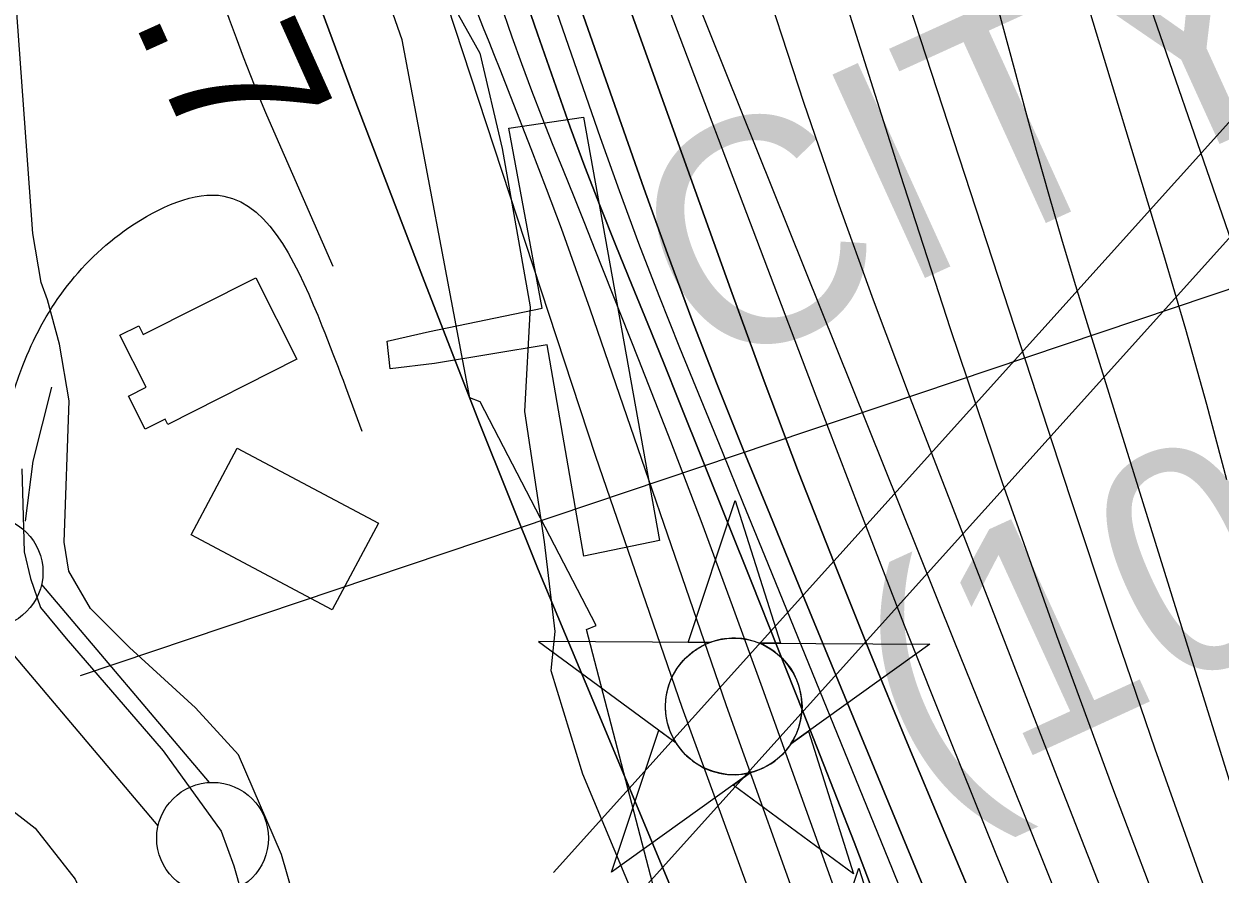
# Model space of a CAD drawing. Extents: x 3651524 to 3689615, y 505651 to 531377.
# Drawn here: x 3658151 to 3658686, y 517607 to 517987 of the extents above; entities that cross this region are included whole.
import ezdxf

# ---------------------------------------------------------------- set-up
doc = ezdxf.new("R2010")
doc.units = 0
for name, color, linetype in [('V-BLDG-OTLN', 7, 'Continuous'), ('V-CHAN-DOCK', 7, 'Continuous'), ('V-CHAN-NAID', 7, 'Continuous'), ('V-FLOD-BASE', 7, 'Continuous'), ('V-LEVE-TOET', 7, 'Continuous'), ('V-RIVR-EDGE', 7, 'Continuous'), ('V-RIVR-RANG', 7, 'Continuous'), ('V-ROAD-CNTR', 7, 'Continuous'), ('V-RRAP-RVMT', 7, 'Continuous'), ('V-SURV-LINE', 7, 'Continuous'), ('V-TOPO-DPTH', 7, 'Continuous'), ('V-TOPO-MAJR', 7, 'Continuous'), ('V-TOPO-MINR', 7, 'Continuous'), ('V-TOPO-WATR', 7, 'Continuous'), ('V-UTIL-LINE', 7, 'Continuous')]:
    doc.layers.add(name, color=color, linetype=linetype)

msp = doc.modelspace()

# ---------------------------------------------------------------- linework, layer by layer
at = {"layer": 'V-BLDG-OTLN'}
for points in [[(3658272.759, 517837.178), (3658214.971, 517808.084), (3658213.785, 517810.443), (3658204.815, 517805.927), (3658197.374, 517820.71), (3658205.294, 517824.697), (3658193.596, 517847.932), (3658202.07, 517852.198), (3658204.059, 517848.247), (3658254.421, 517873.599)], [(3658246.078, 517797.498), (3658309.252, 517763.907), (3658288.625, 517725.113), (3658225.45, 517758.705)]]:
    msp.add_lwpolyline(points, close=True, dxfattribs=at)
at = {"layer": 'V-CHAN-DOCK'}
msp.add_lwpolyline([(3658313.183, 517845.278), (3658332.088, 517849.574), (3658382.589, 517860.103), (3658367.653, 517940.626), (3658401.079, 517945.593), (3658435.082, 517756.073), (3658401.265, 517749.149), (3658384.77, 517843.705), (3658334.306, 517835.335), (3658314.508, 517832.908), (3658313.183, 517845.278)], dxfattribs=at)
at = {"layer": 'V-CHAN-NAID'}
for points in [[(3658457.403, 517710.396), (3658447.816, 517710.464), (3658468.942, 517773.948), (3658489.166, 517710.171), (3658479.579, 517710.239), (3658478.002, 517710.817), (3658475.907, 517711.437), (3658473.867, 517711.888), (3658471.831, 517712.196), (3658470.664, 517712.31), (3658469.13, 517712.391), (3658467.408, 517712.389), (3658466.038, 517712.319), (3658464.132, 517712.118), (3658462.766, 517711.899), (3658460.982, 517711.515), (3658459.452, 517711.095), (3658458.42, 517710.764)], [(3658457.403, 517710.396), (3658380.912, 517710.938), (3658442.477, 517665.539), (3658441.364, 517667.448), (3658440.554, 517669.076), (3658439.729, 517671.044), (3658439.033, 517673.098), (3658438.668, 517674.421), (3658438.307, 517676.047), (3658438.063, 517677.492), (3658437.875, 517679.09), (3658437.766, 517680.826), (3658437.754, 517682.407), (3658437.861, 517684.481), (3658438.044, 517686.099), (3658438.436, 517688.302), (3658438.917, 517690.225), (3658439.52, 517692.112), (3658440.175, 517693.791), (3658440.902, 517695.379), (3658441.716, 517696.914), (3658442.777, 517698.651), (3658443.808, 517700.121), (3658444.808, 517701.39), (3658445.81, 517702.536), (3658447.119, 517703.873), (3658448.17, 517704.838), (3658449.887, 517706.235), (3658451.099, 517707.105), (3658452.786, 517708.175), (3658454.517, 517709.12), (3658455.963, 517709.804)], [(3658479.579, 517710.239), (3658556.071, 517709.696), (3658493.868, 517665.174), (3658494.779, 517666.663), (3658495.757, 517668.51), (3658496.472, 517670.095), (3658497.211, 517672.05), (3658497.756, 517673.835), (3658498.154, 517675.474), (3658498.515, 517677.484), (3658498.701, 517679.057), (3658498.825, 517681.263), (3658498.795, 517683.325), (3658498.607, 517685.545), (3658498.341, 517687.303), (3658497.85, 517689.535), (3658497.21, 517691.675), (3658496.46, 517693.657), (3658495.812, 517695.1), (3658494.805, 517697.016), (3658493.743, 517698.738), (3658492.529, 517700.44), (3658491.268, 517701.979), (3658489.996, 517703.345), (3658488.364, 517704.877), (3658486.621, 517706.289), (3658484.938, 517707.466), (3658483.051, 517708.598), (3658481.579, 517709.359)], [(3658475.837, 517652.268), (3658413.634, 517607.746), (3658434.76, 517671.229), (3658442.477, 517665.539), (3658443.112, 517664.575), (3658444.495, 517662.716), (3658445.708, 517661.3), (3658447.174, 517659.797), (3658448.563, 517658.546), (3658450.017, 517657.39), (3658451.42, 517656.403), (3658453.098, 517655.367), (3658454.812, 517654.456), (3658456.603, 517653.645), (3658458.049, 517653.089), (3658459.677, 517652.56), (3658461.903, 517651.996), (3658463.435, 517651.709), (3658465.46, 517651.452), (3658466.997, 517651.348), (3658468.858, 517651.326), (3658470.547, 517651.404), (3658472.257, 517651.58), (3658474.159, 517651.891)], [(3658493.868, 517665.174), (3658501.664, 517670.755), (3658521.888, 517606.978), (3658468.04, 517646.688), (3658475.837, 517652.268), (3658477.503, 517652.744), (3658479.115, 517653.304), (3658481.273, 517654.218), (3658483.008, 517655.102), (3658484.874, 517656.216), (3658486.613, 517657.428), (3658488.165, 517658.673), (3658489.452, 517659.841), (3658490.836, 517661.261), (3658492.04, 517662.663), (3658493.159, 517664.135)], [(3658512.73, 517545.961), (3658503.143, 517546.029), (3658524.269, 517609.513), (3658544.493, 517545.736), (3658534.906, 517545.804), (3658533.329, 517546.382), (3658531.234, 517547.002), (3658529.194, 517547.453), (3658527.158, 517547.761), (3658525.991, 517547.875), (3658524.457, 517547.956), (3658522.735, 517547.954), (3658521.365, 517547.884), (3658519.459, 517547.683), (3658518.093, 517547.464), (3658516.309, 517547.08), (3658514.779, 517546.66), (3658513.747, 517546.329)]]:
    msp.add_lwpolyline(points, close=True, dxfattribs=at)
msp.add_circle((3658468.289, 517681.861), 30.541, dxfattribs=at)
at = {"layer": 'V-FLOD-BASE'}
msp.add_lwpolyline([(3658149.658, 517788.235), (3658150.77, 517751.016), (3658153.514, 517739.158), (3658158.006, 517726.09), (3658169.573, 517712.305), (3658212.966, 517661.941), (3658238.902, 517626.056), (3658244.534, 517610.603), (3658255.091, 517573.219), (3658268.804, 517513.932), (3658275.501, 517491.967)], dxfattribs=at)
at = {"layer": 'V-LEVE-TOET'}
for points in [[(3657886.568, 518618.392), (3657935.531, 518482.312), (3657956.378, 518392.196), (3657996.216, 518240.929), (3658033.532, 518113.912), (3658053.201, 517990.751), (3658071.498, 517823.331), (3658086.698, 517714.419), (3658099.937, 517661.636), (3658104.563, 517656.239), (3658120.001, 517649.855), (3658124.611, 517647.957), (3658133.483, 517644.303), (3658141.642, 517638.254), (3658155.62, 517627.379), (3658173.521, 517604.625), (3658187.157, 517574.272), (3658205.394, 517503.686), (3658228.615, 517447.773), (3658248.998, 517398.406), (3658270.531, 517347.247), (3658295.568, 517291.23)], [(3658389.69, 517304.548), (3658371.975, 517337.927), (3658335.485, 517444.853), (3658317.154, 517510.125), (3658310.426, 517530.32), (3658304.13, 517541.649), (3658297.173, 517548.858), (3658289.614, 517555.486), (3658279.788, 517567.469), (3658265.876, 517615.541), (3658246.59, 517660.165), (3658227.476, 517681.169), (3658197.841, 517708.262), (3658180.437, 517725.693), (3658170.693, 517742.398), (3658168.563, 517755.426), (3658170.859, 517818.564), (3658166.587, 517844.028), (3658161.155, 517863.81), (3658158.339, 517871.535), (3658154.594, 517893.449), (3658144.155, 518037.702)]]:
    msp.add_lwpolyline(points, dxfattribs=at)
at = {"layer": 'V-RIVR-EDGE'}
msp.add_lwpolyline([(3658312.156, 518038.517), (3658333.103, 518012.651), (3658354.62, 517974.177), (3658364.72, 517931.529), (3658377.152, 517860.659), (3658374.635, 517813.84), (3658383.495, 517755.587), (3658388.198, 517715.353), (3658386.354, 517697.948), (3658400.648, 517651.688), (3658424.52, 517594.598), (3658445.959, 517524.907), (3658468.636, 517470.221), (3658496.061, 517393.311), (3658522.932, 517335.013), (3658533.595, 517277.355)], dxfattribs=at)
at = {"layer": 'V-RIVR-RANG'}
msp.add_line((3658175.912, 517695.705), (3659066.837, 517995.46), dxfattribs=at)
at = {"layer": 'V-ROAD-CNTR'}
msp.add_lwpolyline([(3658151.362, 517764.784), (3658154.719, 517791.676), (3658163.109, 517824.692)], dxfattribs=at)
msp.add_spline([(3658102.54, 517585.384), (3658119.558, 517628.394), (3658133.475, 517706.299), (3658134.902, 517754.021), (3658150.111, 517834.45), (3658197.642, 517896.123), (3658240.157, 517910.229), (3658283.996, 517852.178), (3658301.837, 517805.103)], degree=3, dxfattribs=at)
at = {"layer": 'V-RRAP-RVMT'}
for points in [[(3658406.702, 517718.065), (3658354.793, 517818.114), (3658350.199, 517819.996), (3658319.967, 517980.208), (3658254.606, 518166.663), (3658251.555, 518166.47), (3658204.559, 518375.606), (3658214.711, 518379.375), (3658132.59, 518603.244)], [(3658587.834, 517126.983), (3658524.653, 517317.198), (3658537.232, 517323.305), (3658506.777, 517396.543), (3658517.809, 517402.024), (3658496.475, 517451.536), (3658486.192, 517447.057), (3658463.196, 517504.792), (3658457.836, 517503.316), (3658402.388, 517716.348), (3658406.702, 517718.065)]]:
    msp.add_lwpolyline(points, dxfattribs=at)
at = {"layer": 'V-SURV-LINE'}
for points in [[(3658158.507, 517736.435), (3658233.578, 517647.822)], [(3658210.69, 517628.428), (3658135.619, 517717.041)]]:
    msp.add_lwpolyline(points, dxfattribs=at)
for centre in [(3658134.153, 517741.977), (3658235.044, 517622.886)]:
    msp.add_circle(centre, 25, dxfattribs=at)
at = {"layer": 'V-TOPO-DPTH'}
for points in [[(3658111.345, 519234.599), (3658193.474, 518833.327), (3658221.886, 518703.02), (3658252.506, 518573.264), (3658286.437, 518444.334), (3658322.575, 518315.954), (3658391.639, 518082.128), (3658394.998, 518071.107), (3658398.482, 518060.126), (3658402.155, 518049.207), (3658405.954, 518038.33), (3658466.985, 517868.284), (3658481.956, 517827.421), (3658497.284, 517786.695), (3658513.148, 517746.175), (3658529.369, 517705.791), (3658545.958, 517665.553), (3658562.679, 517625.369), (3658579.597, 517585.269), (3658596.648, 517545.224), (3658866.145, 516916.609)], [(3658866.145, 516916.609), (3658596.648, 517545.224), (3658579.597, 517585.269), (3658562.679, 517625.369), (3658545.958, 517665.553), (3658529.369, 517705.791), (3658513.148, 517746.175), (3658497.284, 517786.695), (3658481.956, 517827.421), (3658466.985, 517868.284), (3658405.954, 518038.33), (3658402.155, 518049.207), (3658398.482, 518060.126), (3658394.998, 518071.107), (3658391.639, 518082.128), (3658322.575, 518315.954), (3658286.437, 518444.334), (3658252.506, 518573.264), (3658221.886, 518703.02), (3658193.474, 518833.327), (3658111.345, 519234.599)], [(3658951.96, 516516.27), (3658759.355, 516835.059), (3658407.919, 517678.212), (3658380.717, 517743.186), (3658354.493, 517808.561), (3658328.92, 517874.203), (3658298.034, 517955.276), (3658288.54, 517980.635), (3658279.241, 518006.063), (3658270.236, 518031.598), (3658261.427, 518057.202), (3658182.126, 518292.069), (3658133.864, 518435.177), (3658085.67, 518578.308), (3658037.579, 518721.473), (3657989.555, 518864.662), (3657890.615, 519160.019)], [(3658082.536, 519104.913), (3658096.735, 519039.476), (3658112.03, 518974.311), (3658128.97, 518909.554), (3658147.006, 518845.069), (3658367.607, 518093.177), (3658373.853, 518072.483), (3658380.311, 518051.858), (3658387.089, 518031.336), (3658394.08, 518010.882), (3658428.098, 517913.81), (3658438.672, 517884.372), (3658449.549, 517855.05), (3658460.88, 517825.9), (3658472.513, 517796.864), (3658484.388, 517767.921), (3658496.28, 517738.985), (3658508.199, 517710.06), (3658520.137, 517681.143), (3658640.2, 517390.678), (3658662.015, 517337.627), (3658683.702, 517284.524)], [(3658683.702, 517284.524), (3658662.015, 517337.627), (3658640.2, 517390.678), (3658520.137, 517681.143), (3658508.199, 517710.06), (3658496.28, 517738.985), (3658484.388, 517767.921), (3658472.513, 517796.864), (3658460.88, 517825.9), (3658449.549, 517855.05), (3658438.672, 517884.372), (3658428.098, 517913.81), (3658394.08, 518010.882), (3658387.089, 518031.336), (3658380.311, 518051.858), (3658373.853, 518072.483), (3658367.607, 518093.177), (3658147.006, 518845.069), (3658128.97, 518909.554), (3658112.03, 518974.311), (3658096.735, 519039.476), (3658082.536, 519104.913)], [(3658263.207, 518661.848), (3658317.423, 518409.667), (3658330.644, 518351.774), (3658344.84, 518294.134), (3658360.5, 518236.874), (3658377.136, 518179.868), (3658409.535, 518073.887), (3658410.742, 518070.075), (3658411.998, 518066.279), (3658413.33, 518062.51), (3658414.711, 518058.757), (3658504.947, 517820.877), (3658524.657, 517769.476), (3658544.614, 517718.171), (3658564.939, 517667.012), (3658585.511, 517615.949), (3658606.545, 517565.078), (3658627.949, 517514.365), (3658649.909, 517463.891), (3658672.239, 517413.575), (3658870.075, 516974.325)], [(3658263.207, 518661.848), (3658317.423, 518409.667), (3658330.644, 518351.774), (3658344.84, 518294.134), (3658360.5, 518236.874), (3658377.136, 518179.868), (3658409.535, 518073.887), (3658410.742, 518070.075), (3658411.998, 518066.279), (3658413.33, 518062.51), (3658414.711, 518058.757), (3658504.947, 517820.877), (3658524.657, 517769.476), (3658544.614, 517718.171), (3658564.939, 517667.012), (3658585.511, 517615.949), (3658606.545, 517565.078), (3658627.949, 517514.365), (3658649.909, 517463.891), (3658672.239, 517413.575), (3658870.075, 516974.325)], [(3658656.879, 517271.466), (3658621.922, 517358.356), (3658588.246, 517445.778), (3658566.373, 517504.5), (3658544.38, 517562.877), (3658522.098, 517621.141), (3658499.382, 517679.238), (3658476.378, 517737.223), (3658444.042, 517817.85), (3658436.969, 517835.43), (3658429.869, 517853), (3658422.731, 517870.553), (3658415.566, 517888.096), (3658408.525, 517905.686), (3658401.676, 517923.347), (3658395.114, 517941.118), (3658388.744, 517958.961), (3658380.428, 517982.866), (3658370.225, 518012.775), (3658360.264, 518042.763), (3658350.666, 518072.869), (3658341.31, 518103.053), (3658206.152, 518548.604)], [(3658656.879, 517271.466), (3658621.922, 517358.356), (3658588.246, 517445.778), (3658566.373, 517504.5), (3658544.38, 517562.877), (3658522.098, 517621.141), (3658499.382, 517679.238), (3658476.378, 517737.223), (3658444.042, 517817.85), (3658436.969, 517835.43), (3658429.869, 517853), (3658422.731, 517870.553), (3658415.566, 517888.096), (3658408.525, 517905.686), (3658401.676, 517923.347), (3658395.114, 517941.118), (3658388.744, 517958.961), (3658380.428, 517982.866), (3658370.225, 518012.775), (3658360.264, 518042.763), (3658350.666, 518072.869), (3658341.31, 518103.053), (3658206.152, 518548.604)], [(3658353.756, 517991.652), (3658356.147, 517985.488), (3658358.605, 517979.348), (3658361.097, 517973.222), (3658363.57, 517967.088), (3658366.012, 517960.941), (3658368.433, 517954.786), (3658377.517, 517931.524), (3658384.355, 517913.692), (3658391.044, 517895.805), (3658397.511, 517877.836), (3658403.83, 517859.814), (3658464.831, 517682.322), (3658502.894, 517576.044), (3658542.759, 517470.473), (3658585.327, 517365.963), (3658629.697, 517262.16)], [(3658353.756, 517991.652), (3658356.147, 517985.488), (3658358.605, 517979.348), (3658361.097, 517973.222), (3658363.57, 517967.088), (3658366.012, 517960.941), (3658368.433, 517954.786), (3658377.517, 517931.524), (3658384.355, 517913.692), (3658391.044, 517895.805), (3658397.511, 517877.836), (3658403.83, 517859.814), (3658464.831, 517682.322), (3658502.894, 517576.044), (3658542.759, 517470.473), (3658585.327, 517365.963), (3658629.697, 517262.16)]]:
    msp.add_lwpolyline(points, dxfattribs=at)
at = {"layer": 'V-TOPO-MAJR'}
for points in [[(3658200.495, 519238.7), (3658233.154, 519036.203), (3658251.981, 518924.356), (3658271.829, 518812.699), (3658293.207, 518701.324), (3658315.607, 518590.138), (3658421.258, 518083.685), (3658422.618, 518077.686), (3658424.113, 518071.723), (3658425.813, 518065.815), (3658427.649, 518059.944), (3658429.641, 518054.12), (3658431.703, 518048.322), (3658433.873, 518042.563), (3658436.114, 518036.83), (3658542.487, 517771.93), (3658567.116, 517710.657), (3658591.771, 517649.395), (3658616.467, 517588.15), (3658641.19, 517526.915), (3658666.468, 517465.923), (3658692.458, 517405.244), (3658719.515, 517345.033), (3658747.285, 517285.135)], [(3659126.08, 517707.751), (3658679.49, 518149.127), (3658669.94, 518164.036), (3658660.562, 518179.05), (3658651.442, 518194.222), (3658642.495, 518209.5), (3658552.706, 518365.86), (3658548.816, 518368.619), (3658545.193, 518369.519), (3658541.972, 518367.633), (3658539.018, 518363.888), (3658537.504, 518354.781), (3658536.84, 518345.67), (3658537.452, 518336.557), (3658538.914, 518327.44), (3658577.056, 518164.073), (3658579.579, 518153.724), (3658582.237, 518143.411), (3658585.096, 518133.152), (3658588.089, 518122.929), (3658660.557, 517884.119), (3658670.404, 517850.682), (3658679.883, 517817.144), (3658688.809, 517783.455)]]:
    msp.add_lwpolyline(points, dxfattribs=at)
at = {"layer": 'V-TOPO-MINR'}
for points in [[(3658111.345, 519234.599), (3658193.474, 518833.327), (3658221.886, 518703.02), (3658252.506, 518573.264), (3658286.437, 518444.334), (3658322.575, 518315.954), (3658391.639, 518082.128), (3658394.998, 518071.107), (3658398.482, 518060.126), (3658402.155, 518049.207), (3658405.954, 518038.33), (3658466.985, 517868.284), (3658481.956, 517827.421), (3658497.284, 517786.695), (3658513.148, 517746.175), (3658529.369, 517705.791), (3658545.958, 517665.553), (3658562.679, 517625.369), (3658579.597, 517585.269), (3658596.648, 517545.224), (3658866.145, 516916.609)], [(3657986.947, 519175.118), (3658322.306, 518049.691), (3658323.365, 518046.166), (3658324.435, 518042.643), (3658325.519, 518039.125), (3658326.614, 518035.61), (3658328.376, 518029.997), (3658328.601, 518029.292), (3658329.649, 518026.21), (3658330.462, 518024.144), (3658332.186, 518019.602), (3658332.973, 518017.305), (3658406.37, 517793.81), (3658445.024, 517681.511), (3658485.776, 517570.012), (3658529.675, 517459.715), (3658575.672, 517350.218), (3658786.21, 516868.293)], [(3657890.615, 519160.019), (3657989.555, 518864.662), (3658037.579, 518721.473), (3658085.67, 518578.308), (3658133.864, 518435.177), (3658182.126, 518292.069), (3658261.427, 518057.202), (3658270.236, 518031.598), (3658279.241, 518006.063), (3658288.54, 517980.635), (3658298.034, 517955.276), (3658328.92, 517874.203), (3658354.493, 517808.561), (3658380.717, 517743.186), (3658407.919, 517678.212), (3658759.355, 516835.059), (3658951.96, 516516.27)], [(3658244.245, 519156.717), (3658307.426, 518813.995), (3658330.407, 518692.366), (3658354.104, 518570.879), (3658378.878, 518449.607), (3658404.369, 518328.479), (3658444.006, 518144.19), (3658450.629, 518115.423), (3658457.798, 518086.801), (3658465.789, 518058.398), (3658474.328, 518030.141), (3658484.887, 517996.931), (3658499.526, 517952.322), (3658514.709, 517907.905), (3658530.709, 517863.776), (3658547.253, 517819.838), (3658585.358, 517721.404), (3658612.921, 517650.538), (3658640.635, 517579.732), (3658668.574, 517509.014), (3658696.664, 517438.355), (3658725.707, 517368.117), (3658755.869, 517298.379)], [(3658049.35, 519126.108), (3658354.544, 518099.031), (3658362.418, 518073.185), (3658370.529, 518047.416), (3658378.994, 518021.761), (3658387.695, 517996.182), (3658408.489, 517936.41), (3658416.933, 517912.759), (3658425.63, 517889.203), (3658434.709, 517865.792), (3658444.041, 517842.478), (3658453.556, 517819.231), (3658463.06, 517795.981), (3658472.547, 517772.723), (3658482.023, 517749.461), (3658539.109, 517609.183), (3658568.501, 517536.397), (3658597.629, 517463.507), (3658626.363, 517390.46), (3658654.835, 517317.309), (3658655.64, 517315.223), (3658684.284, 517243.368)], [(3658082.536, 519104.913), (3658096.735, 519039.476), (3658112.03, 518974.311), (3658128.97, 518909.554), (3658147.006, 518845.069), (3658367.607, 518093.177), (3658373.853, 518072.483), (3658380.311, 518051.858), (3658387.089, 518031.336), (3658394.08, 518010.882), (3658428.098, 517913.81), (3658438.672, 517884.372), (3658449.549, 517855.05), (3658460.88, 517825.9), (3658472.513, 517796.864), (3658484.388, 517767.921), (3658496.28, 517738.985), (3658508.199, 517710.06), (3658520.137, 517681.143), (3658640.2, 517390.678), (3658662.015, 517337.627), (3658683.702, 517284.524)], [(3658263.207, 518661.848), (3658317.423, 518409.667), (3658330.644, 518351.774), (3658344.84, 518294.134), (3658360.5, 518236.874), (3658377.136, 518179.868), (3658409.535, 518073.887), (3658410.742, 518070.075), (3658411.998, 518066.279), (3658413.33, 518062.51), (3658414.711, 518058.757), (3658504.947, 517820.877), (3658524.657, 517769.476), (3658544.614, 517718.171), (3658564.939, 517667.012), (3658585.511, 517615.949), (3658606.545, 517565.078), (3658627.949, 517514.365), (3658649.909, 517463.891), (3658672.239, 517413.575), (3658870.075, 516974.325)], [(3658421.505, 518630.878), (3658503.022, 518141.739), (3658503.626, 518138.193), (3658504.247, 518134.65), (3658504.892, 518131.111), (3658505.555, 518127.575), (3658505.933, 518125.594), (3658506.441, 518123.056), (3658506.977, 518120.524), (3658507.556, 518118.002), (3658508.164, 518115.486), (3658509.321, 518110.895), (3658509.699, 518109.623), (3658618.666, 517775.82), (3658637.493, 517719.247), (3658656.75, 517662.822), (3658676.651, 517606.622), (3658696.983, 517550.571), (3658717.764, 517494.68), (3658738.716, 517438.854), (3658759.924, 517383.125), (3658781.303, 517327.46), (3658845.802, 517160.666)], [(3658206.152, 518548.604), (3658341.31, 518103.053), (3658350.666, 518072.869), (3658360.264, 518042.763), (3658370.225, 518012.775), (3658380.428, 517982.866), (3658388.744, 517958.961), (3658395.114, 517941.118), (3658401.676, 517923.347), (3658408.525, 517905.686), (3658415.566, 517888.096), (3658422.731, 517870.553), (3658429.869, 517853), (3658436.969, 517835.43), (3658444.042, 517817.85), (3658476.378, 517737.223), (3658499.382, 517679.238), (3658522.098, 517621.141), (3658544.38, 517562.877), (3658566.373, 517504.5), (3658588.246, 517445.778), (3658621.922, 517358.356), (3658656.879, 517271.466)], [(3658478.402, 518493.851), (3658539.95, 518183.649), (3658545.608, 518156.484), (3658551.607, 518129.398), (3658558.118, 518102.431), (3658564.97, 518075.543), (3658583.499, 518005.613), (3658588.596, 517986.486), (3658593.728, 517967.369), (3658598.914, 517948.267), (3658604.136, 517929.174), (3658609.479, 517910.117), (3658614.95, 517891.096), (3658620.61, 517872.132), (3658626.397, 517853.204), (3658691.471, 517644.122), (3658706.325, 517597.628), (3658721.642, 517551.29), (3658737.652, 517505.188), (3658754.125, 517459.242), (3658771.01, 517413.438), (3658787.981, 517367.666), (3658805.081, 517321.943), (3658822.268, 517276.252)], [(3658406.353, 518469.396), (3658418.346, 518407.531), (3658430.826, 518345.768), (3658444.037, 518284.158), (3658457.735, 518222.648), (3658479.892, 518125.862), (3658483.035, 518112.865), (3658486.387, 518099.925), (3658490.054, 518087.071), (3658493.931, 518074.273), (3658542.709, 517920.043), (3658565.187, 517850.931), (3658588.409, 517782.077), (3658612.748, 517713.61), (3658637.831, 517645.401), (3658663.62, 517577.442), (3658689.608, 517509.559), (3658715.891, 517441.79), (3658742.372, 517374.098), (3658765.21, 517316.09), (3658790.288, 517254.681)], [(3658172.18, 518176.9), (3658204.376, 518095.382), (3658211.143, 518077.876), (3658217.738, 518060.308), (3658224.076, 518042.644), (3658230.243, 518024.918), (3658236.544, 518006.37), (3658239.478, 517997.887), (3658242.473, 517989.427), (3658245.561, 517981), (3658248.711, 517972.595), (3658251.969, 517964.232), (3658255.31, 517955.903), (3658258.775, 517947.625), (3658262.324, 517939.381), (3658288.93, 517878.83)], [(3658843.073, 517829.232), (3658608.354, 518149.039), (3658606.644, 518151.405), (3658604.956, 518153.787), (3658603.303, 518156.193), (3658601.673, 518158.616), (3658598.96, 518162.711), (3658598.748, 518162.845), (3658598.554, 518162.885), (3658598.385, 518162.781), (3658598.233, 518162.582), (3658598.13, 518161.68), (3658598.166, 518161.23), (3658598.245, 518160.78), (3658600.311, 518152.601), (3658600.669, 518151.356), (3658600.805, 518150.947), (3658738.236, 517753.445)], [(3658363.388, 517997.639), (3658368.996, 517981.517), (3658373.293, 517969.482), (3658377.719, 517957.495), (3658382.339, 517945.582), (3658387.088, 517933.718), (3658391.912, 517921.882), (3658396.708, 517910.034), (3658401.46, 517898.169), (3658406.184, 517886.293), (3658425.651, 517837.083), (3658439.907, 517800.525), (3658453.924, 517763.876), (3658467.581, 517727.093), (3658480.999, 517690.219), (3658525.241, 517566.761), (3658561.75, 517468.555), (3658599.791, 517370.966), (3658640.128, 517274.304)]]:
    msp.add_lwpolyline(points, dxfattribs=at)
at = {"layer": 'V-TOPO-WATR'}
msp.add_lwpolyline([(3658353.756, 517991.652), (3658356.147, 517985.488), (3658358.605, 517979.348), (3658361.097, 517973.222), (3658363.57, 517967.088), (3658366.012, 517960.941), (3658368.433, 517954.786), (3658377.517, 517931.524), (3658384.355, 517913.692), (3658391.044, 517895.805), (3658397.511, 517877.836), (3658403.83, 517859.814), (3658464.831, 517682.322), (3658502.894, 517576.044), (3658542.759, 517470.473), (3658585.327, 517365.963), (3658629.697, 517262.16)], dxfattribs=at)
at = {"layer": 'V-UTIL-LINE'}
for p, q in [((3658387.56, 517607.484), (3660280.6, 519710.635)), ((3658394.861, 517563.672), (3660287.901, 519666.822))]:
    msp.add_line(p, q, dxfattribs=at)

# ---------------------------------------------------------------- texts
at = {"layer": 'V-CHAN-NAID'}
for s, rotation, p in [('CITY OF WESTWEGO LANDING ', 24.45314, (3658454.716, 517828.486)), (' (101.7) (2)', 24.62152, (3658518.544, 517621.794))]:
    msp.add_text(s, height=100, rotation=rotation, dxfattribs=at).set_placement(p)
at = {"layer": 'V-RIVR-RANG'}
msp.add_text('15.7', height=67, rotation=294.24833, dxfattribs=at).set_placement((3658157.705, 518081.433))

doc.saveas('drawing.dxf')
